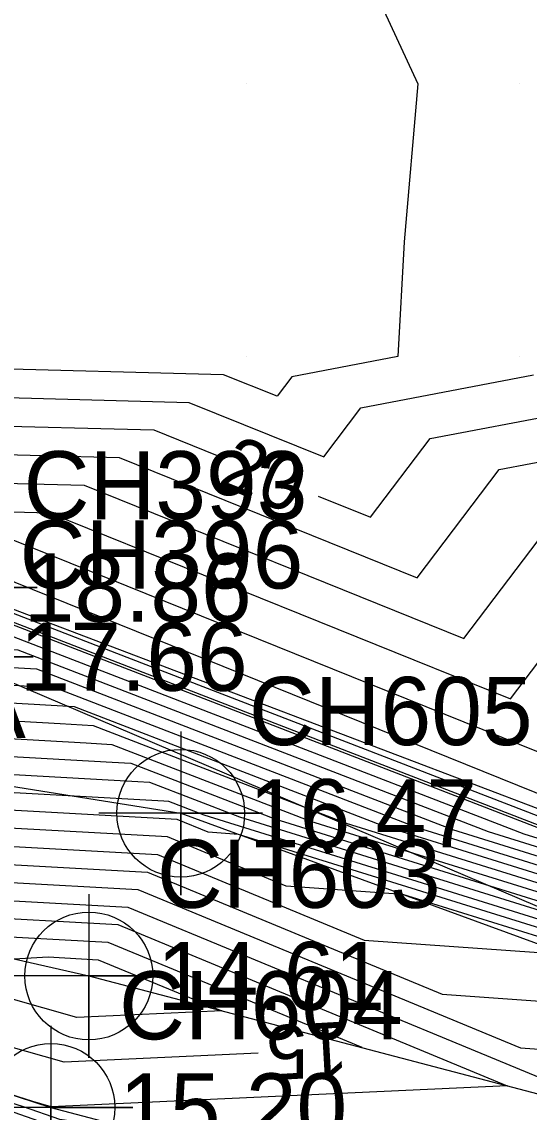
# Model space of a CAD drawing. Extents: x 2531902 to 2533249, y 715219 to 716099.
# Drawn here: x 2532731.76 to 2532750.37, y 715632.29 to 715672.28 of the extents above; entities that cross this region are included whole.
import ezdxf

# ---------------------------------------------------------------- set-up
doc = ezdxf.new("R2010")
doc.units = 0
for name, color, linetype in [('DTM Contours Major', 7, 'Continuous'), ('DTM Contours Major Text', 7, 'Continuous'), ('DTM Contours Minor', 7, 'Continuous'), ('Exist DTM Breakline', 7, 'Continuous'), ('Exist DTM Breakline Cogo Comment', 7, 'Continuous'), ('Exist DTM Breakline Cogo Elevation', 7, 'Continuous'), ('Exist DTM Breakline Cogo Number', 7, 'Continuous'), ('Exist DTM Breakline Cogo Point CELL', 7, 'Continuous'), ('Exist DTM Breakline Underwater', 7, 'Continuous'), ('Exist DTM Breakline Underwater Cogo Elevation', 7, 'Continuous'), ('Exist DTM Breakline Underwater Cogo Number', 7, 'Continuous'), ('Exist DTM Breakline Underwater Cogo Point CELL', 7, 'Continuous'), ('Exist DTM Drainline', 7, 'Continuous'), ('Exist DTM Drainline Cogo Elevation', 7, 'Continuous'), ('Exist DTM Drainline Cogo Number', 7, 'Continuous'), ('Exist DTM Drainline Cogo Point CELL', 7, 'Continuous'), ('Exist DTM QL2 LIDAR Elevation Point', 7, 'Continuous'), ('Exist Hydro Stream or Body of Water', 7, 'Continuous'), ('Scratch_Level_2', 7, 'Continuous')]:
    doc.layers.add(name, color=color, linetype=linetype)

msp = doc.modelspace()

# ---------------------------------------------------------------- linework, layer by layer
at = {"layer": 'DTM Contours Major'}
for points in [[(2532715.411, 715689.363), (2532715.006, 715684.994), (2532710, 715686.213), (2532705.311, 715690), (2532700, 715698.803), (2532696.566, 715694.63), (2532699.366, 715687.095), (2532705.613, 715679.827), (2532706.873, 715672.421), (2532708.877, 715669.207), (2532711.145, 715669.332), (2532718.012, 715668.888), (2532717.805, 715663.072), (2532719.169, 715658.39), (2532722.128, 715658.068), (2532729.801, 715657.487), (2532736.608, 715657.309), (2532738.922, 715656.375)], [(2532698.414, 715672.183), (2532699.276, 715670.494), (2532701.735, 715665.68), (2532703.336, 715663.355), (2532709.291, 715659.015), (2532712.31, 715656.815), (2532715.96, 715656.162), (2532716.704, 715653.61), (2532728.446, 715652.333), (2532729.386, 715652.261), (2532730.221, 715652.24), (2532753.117, 715643.004), (2532753.979, 715644.143), (2532761.108, 715646.458), (2532767.397, 715643.887), (2532771.648, 715645.586), (2532773.008, 715643.628), (2532773.519, 715643.823), (2532778.546, 715645.747), (2532781.571, 715646.176), (2532784.009, 715646.521)], [(2532695.656, 715667.664), (2532696.465, 715666.08), (2532698.525, 715663.089), (2532702.421, 715657.435), (2532708.69, 715652.865), (2532713.943, 715650.206), (2532714.641, 715649.853), (2532720.731, 715649.208), (2532730.317, 715648.664), (2532732.302, 715648.552), (2532747.564, 715642.658), (2532752.818, 715641.023), (2532754.428, 715640.521), (2532764.171, 715639.003), (2532764.627, 715639.031), (2532774.478, 715639.649), (2532781.252, 715642.242), (2532785.328, 715642.819), (2532785.784, 715642.95)], [(2532742.632, 715654.879), (2532744.549, 715654.106), (2532746.734, 715656.99), (2532751.645, 715657.927), (2532759.371, 715659.033), (2532766.385, 715658.274), (2532769.514, 715656.994), (2532772.06, 715658.012), (2532779.096, 715657.172), (2532786.334, 715657.813), (2532789.538, 715657.253), (2532797.31, 715657.175), (2532801.18, 715658.251), (2532809.235, 715657.654), (2532811.722, 715659.569), (2532811.717, 715666.416), (2532819.095, 715667.743), (2532821.087, 715667.214), (2532829.089, 715659.21)], [(2532692.396, 715664.735), (2532696.006, 715659.496), (2532701.259, 715651.839), (2532710.439, 715647.191), (2532712.911, 715646.123), (2532715.06, 715646.253), (2532720.754, 715645.939), (2532735.071, 715645.127), (2532735.759, 715645.088), (2532741.045, 715643.047), (2532754.382, 715638.895), (2532755.242, 715638.628), (2532760.446, 715637.816), (2532760.69, 715637.832), (2532779.291, 715638.999), (2532783.02, 715638.265)], [(2532713.794, 715641.93), (2532723.088, 715642.496), (2532736.736, 715641.742), (2532744.32, 715638.604), (2532751.762, 715638.071), (2532755.947, 715636.768), (2532756.057, 715636.734), (2532756.721, 715636.63), (2532756.752, 715636.632), (2532759.128, 715636.781), (2532769.239, 715634.791), (2532776.683, 715633.031), (2532755.339, 715628.939), (2532747.02, 715628.731), (2532741.325, 715629.595)], [(2532717.927, 715638.481), (2532727.319, 715638.815), (2532728.528, 715638.581), (2532731.117, 715638.738), (2532734.92, 715638.528), (2532744.234, 715634.674)], [(2532740.427, 715634.456), (2532733.308, 715634.127), (2532717.927, 715638.481)]]:
    msp.add_lwpolyline(points, dxfattribs=at)
at = {"layer": 'DTM Contours Minor'}
for points in [[(2532682.17, 715714.493), (2532686.651, 715707.042), (2532687.657, 715705.37), (2532689.275, 715700.883), (2532696.486, 715680.895), (2532696.997, 715679.16), (2532697.159, 715678.609), (2532702.85, 715667.465), (2532703.938, 715665.72), (2532705.615, 715665.812), (2532715.19, 715664.1), (2532717.69, 715655.522), (2532725.919, 715654.627), (2532729.552, 715654.352), (2532732.776, 715654.267), (2532749.69, 715647.445), (2532754.343, 715653.589)], [(2532681.857, 715713.735), (2532685.143, 715708.271), (2532686.995, 715705.192), (2532689.975, 715696.93), (2532695.263, 715682.272), (2532696.284, 715678.805), (2532696.608, 715677.704), (2532701.667, 715667.797), (2532702.789, 715665.6), (2532703.52, 715664.539), (2532706.237, 715662.559), (2532707.615, 715661.554), (2532715.575, 715660.131), (2532717.197, 715654.566), (2532727.182, 715653.48), (2532729.469, 715653.307), (2532731.498, 715653.253), (2532751.403, 715645.225)], [(2532684.01, 715713.561), (2532687.29, 715707.258), (2532688.159, 715705.813), (2532688.319, 715705.548), (2532688.575, 715704.837), (2532697.709, 715679.518), (2532697.71, 715679.515), (2532697.71, 715679.514), (2532697.718, 715679.498), (2532705.584, 715666.882), (2532714.504, 715667.373), (2532715.22, 715667.326), (2532715.199, 715666.719), (2532718.183, 715656.478), (2532724.655, 715655.774), (2532729.635, 715655.397), (2532734.053, 715655.281), (2532747.976, 715649.665), (2532751.807, 715654.723)], [(2532686.167, 715712.279), (2532688.931, 715706.967), (2532691.375, 715706.703), (2532693.936, 715702.929), (2532692.082, 715700.676), (2532698.538, 715683.303), (2532701.659, 715679.671), (2532702.288, 715675.971), (2532707.231, 715668.045), (2532712.825, 715668.352), (2532716.616, 715668.107), (2532716.502, 715664.896), (2532718.676, 715657.434), (2532723.392, 715656.921), (2532729.718, 715656.442), (2532735.331, 715656.295), (2532746.263, 715651.886), (2532749.27, 715655.856), (2532752.759, 715656.522)], [(2532680.917, 715711.462), (2532685.01, 715704.658), (2532691.595, 715686.403), (2532691.783, 715685.765), (2532694.146, 715677.739), (2532694.896, 715675.19), (2532694.956, 715674.987), (2532699.627, 715665.84), (2532702.67, 715661.422), (2532702.97, 715660.987), (2532714.178, 715652.818), (2532714.582, 715652.614), (2532715.829, 715651.982), (2532726.727, 715650.828), (2532727.464, 715650.787), (2532730.228, 715650.63), (2532751.475, 715642.425)], [(2532680.604, 715710.704), (2532684.348, 715704.48), (2532690.372, 715687.78), (2532691.311, 715684.592), (2532693.433, 715677.384), (2532694.107, 715675.095), (2532694.405, 715674.082), (2532698.573, 715665.92), (2532701.289, 715661.978), (2532702.787, 715659.803), (2532712.349, 715652.834), (2532714.369, 715651.811), (2532715.433, 715651.272), (2532724.728, 715650.288), (2532728.415, 715650.079), (2532730.919, 715649.937), (2532750.171, 715642.502), (2532752.192, 715641.873)], [(2532682.127, 715710.73), (2532685.671, 715704.836), (2532691.376, 715689.023), (2532692.818, 715685.026), (2532694.858, 715678.094), (2532695.507, 715675.893), (2532696.886, 715673.191), (2532700.681, 715665.76), (2532703.153, 715662.171), (2532712.344, 715655.472), (2532716.007, 715652.803), (2532716.226, 715652.692), (2532718.14, 715652.489), (2532728.726, 715651.369), (2532729.537, 715651.323), (2532735.772, 715648.915), (2532752.779, 715642.347)], [(2532680.291, 715709.947), (2532683.686, 715704.302), (2532689.149, 715689.157), (2532690.839, 715683.418), (2532692.72, 715677.029), (2532693.317, 715674.999), (2532693.854, 715673.177), (2532697.519, 715666), (2532699.907, 715662.534), (2532702.604, 715658.619), (2532710.519, 715652.849), (2532714.156, 715651.008), (2532715.037, 715650.562), (2532722.73, 715649.748), (2532729.366, 715649.372), (2532731.611, 715649.244), (2532748.867, 715642.58), (2532752.505, 715641.448)], [(2532681.039, 715703.589), (2532684.258, 715694.665), (2532688.951, 715678.723), (2532689.869, 715675.608), (2532690.16, 715674.618), (2532691.651, 715669.555), (2532693.303, 715666.32), (2532694.379, 715664.757), (2532701.871, 715653.882), (2532703.203, 715652.911), (2532713.305, 715647.797), (2532713.452, 715647.723), (2532714.735, 715647.587), (2532733.169, 715646.542), (2532734.376, 715646.473), (2532743.652, 715642.891), (2532753.756, 715639.746)], [(2532681.701, 715703.767), (2532685.481, 715693.288), (2532689.423, 715679.897), (2532690.581, 715675.963), (2532690.949, 715674.713), (2532692.202, 715670.46), (2532694.357, 715666.24), (2532695.761, 715664.201), (2532702.054, 715655.066), (2532705.032, 715652.896), (2532713.518, 715648.6), (2532713.848, 715648.433), (2532716.734, 715648.127), (2532732.219, 715647.249), (2532733.685, 715647.166), (2532744.956, 715642.813), (2532753.444, 715640.172)], [(2532682.362, 715703.945), (2532686.704, 715691.911), (2532689.895, 715681.071), (2532691.294, 715676.318), (2532691.739, 715674.809), (2532692.752, 715671.366), (2532695.411, 715666.16), (2532697.143, 715663.645), (2532702.237, 715656.25), (2532706.861, 715652.88), (2532713.73, 715649.403), (2532714.244, 715649.143), (2532718.733, 715648.668), (2532731.268, 715647.957), (2532732.993, 715647.859), (2532746.26, 715642.736), (2532753.131, 715640.597)], [(2532680.377, 715703.411), (2532683.035, 715696.042), (2532688.479, 715677.55), (2532689.156, 715675.253), (2532689.371, 715674.523), (2532691.1, 715668.649), (2532692.249, 715666.399), (2532692.997, 715665.313), (2532700.808, 715653.975), (2532701.649, 715652.75), (2532712.687, 715647.161), (2532713.097, 715646.983), (2532713.454, 715647.005), (2532714.399, 715646.953), (2532734.12, 715645.834), (2532735.067, 715645.781), (2532742.348, 715642.969), (2532754.069, 715639.321)], [(2532679.367, 715700.173), (2532686.165, 715677.082), (2532683.7, 715679.591), (2532686.71, 715673.827), (2532687.789, 715667.373), (2532688.156, 715666.595), (2532691.703, 715662.81), (2532700.481, 715650.017), (2532705.944, 715647.251), (2532712.54, 715644.401), (2532718.271, 715644.75), (2532733.463, 715643.911), (2532736.973, 715643.712), (2532737.141, 715643.703), (2532738.437, 715643.202), (2532755.008, 715638.044), (2532755.568, 715637.87), (2532758.956, 715637.342), (2532759.115, 715637.352), (2532771.225, 715638.112), (2532782.415, 715635.91), (2532797.554, 715641.39), (2532801.86, 715642.63)], [(2532680.59, 715698.796), (2532687.536, 715675.203), (2532687.73, 715674.542), (2532687.792, 715674.332), (2532689.998, 715666.839), (2532690.141, 715666.559), (2532690.234, 715666.424), (2532691.203, 715665.017), (2532700.87, 715650.928), (2532708.191, 715647.221), (2532712.726, 715645.262), (2532716.665, 715645.502), (2532727.108, 715644.925), (2532736.022, 715644.42), (2532736.45, 715644.395), (2532739.741, 715643.124), (2532754.695, 715638.47)], [(2532802.238, 715642.032), (2532782.087, 715634.737), (2532767.193, 715637.669), (2532758.327, 715637.112), (2532758.211, 715637.105), (2532755.731, 715637.491), (2532755.321, 715637.619), (2532739.704, 715642.48), (2532738.594, 715642.559), (2532737.463, 715643.027), (2532719.877, 715643.999), (2532712.354, 715643.541), (2532703.696, 715647.281), (2532700.092, 715649.106), (2532694.301, 715657.546), (2532685.803, 715666.613), (2532684.925, 715668.478), (2532684.401, 715671.608), (2532674.717, 715690.15)], [(2532729.966, 715659.577), (2532724.382, 715660), (2532725.874, 715664.126), (2532724.927, 715670), (2532726.908, 715673.092), (2532730, 715677.172), (2532732.449, 715677.551), (2532735.522, 715680), (2532737.647, 715682.353), (2532740, 715684.393), (2532744.344, 715684.344), (2532743.268, 715680), (2532743.077, 715676.923), (2532746.283, 715670), (2532745.789, 715664.211), (2532745.552, 715660), (2532741.661, 715659.258), (2532741.122, 715658.546), (2532739.164, 715659.336), (2532729.966, 715659.577)], [(2532720, 715675.659), (2532714.285, 715670), (2532719.408, 715669.669), (2532719.108, 715661.248), (2532719.662, 715659.346), (2532720.865, 715659.215), (2532729.884, 715658.532), (2532737.886, 715658.322), (2532742.836, 715656.326), (2532744.197, 715658.124), (2532750.53, 715659.332)], [(2532737.1, 715642.385), (2532721.483, 715643.247), (2532712.168, 715642.68), (2532701.448, 715647.311), (2532699.703, 715648.195), (2532696.898, 715652.282), (2532683.451, 715666.63), (2532682.691, 715668.242), (2532682.104, 715669.374)], [(2532713.029, 715641.979), (2532716.741, 715641.26), (2532724.694, 715641.744), (2532736.373, 715641.099), (2532747.184, 715636.626), (2532755.897, 715636.002), (2532769.535, 715632.777), (2532754.794, 715629.951), (2532743.458, 715629.668), (2532734.095, 715631.088), (2532733.831, 715631.128), (2532729.784, 715632.535), (2532713.717, 715637.657), (2532713.404, 715637.756), (2532710.127, 715638.823), (2532697.221, 715643.364), (2532697.201, 715643.371), (2532696.982, 715643.566), (2532693.501, 715648.458), (2532695.572, 715646.199), (2532697.642, 715644.211), (2532704.931, 715642.789), (2532712.237, 715641.951), (2532713.029, 715641.979)], [(2532716.602, 715641.188), (2532719.688, 715640.59), (2532726.3, 715640.993), (2532736.01, 715640.456), (2532750.047, 715634.648), (2532754.857, 715634.304), (2532762.386, 715632.523), (2532754.248, 715630.963), (2532739.896, 715630.605), (2532733.671, 715631.549), (2532733.495, 715631.576), (2532730.804, 715632.511), (2532713.61, 715637.992), (2532713.387, 715638.063), (2532711.058, 715638.821), (2532700.961, 715642.374), (2532712.558, 715641.045), (2532716.602, 715641.188)], [(2532755.634, 715637.194), (2532745.733, 715640.275), (2532741.457, 715640.582), (2532737.1, 715642.385)], [(2532720.174, 715640.397), (2532722.634, 715639.92), (2532727.906, 715640.241), (2532735.646, 715639.814), (2532752.91, 715632.67), (2532753.818, 715632.605), (2532755.238, 715632.27), (2532753.703, 715631.975), (2532736.334, 715631.542), (2532733.246, 715632.01), (2532733.159, 715632.024), (2532731.825, 715632.487), (2532713.502, 715638.328), (2532713.37, 715638.37), (2532711.989, 715638.819), (2532706.002, 715640.926), (2532712.879, 715640.138), (2532720.174, 715640.397)], [(2532732.836, 715632.49), (2532732.17, 715632.679), (2532713.395, 715638.663), (2532713.354, 715638.677), (2532712.921, 715638.818), (2532711.042, 715639.478), (2532713.2, 715639.231), (2532723.747, 715639.606), (2532725.581, 715639.25), (2532729.512, 715639.49), (2532735.283, 715639.171), (2532749.559, 715633.264), (2532732.836, 715632.49)], [(2532726.364, 715637.863), (2532730.892, 715638.024), (2532731.475, 715637.911), (2532732.723, 715637.987), (2532734.556, 715637.885), (2532739.091, 715636.009), (2532733.779, 715635.763), (2532726.364, 715637.863)]]:
    msp.add_lwpolyline(points, dxfattribs=at)
at = {"layer": 'Exist DTM Breakline'}
msp.add_lwpolyline([(2532863.072, 715660.678), (2532859.426, 715662.085), (2532849.717, 715661.422), (2532847.724, 715658.051), (2532825.76, 715655.245), (2532806.743, 715650.005), (2532787.852, 715647.24), (2532777.892, 715646.595), (2532766.74, 715639.821), (2532753.665, 715642.294), (2532729.328, 715651.531), (2532716.286, 715652.801)], dxfattribs=at)
at = {"layer": 'Exist DTM Breakline Cogo Point CELL'}
for points in [[(2532729.328, 715654.531), (2532729.328, 715648.531), (2532729.328, 715651.531), (2532732.328, 715651.531), (2532726.328, 715651.531)], [(2532729.178, 715651.995), (2532729.178, 715645.995), (2532729.178, 715648.995), (2532732.178, 715648.995), (2532726.178, 715648.995)]]:
    msp.add_lwpolyline(points, dxfattribs=at)
at = {"layer": 'Exist DTM Breakline Underwater'}
for points in [[(2532646.748, 715755.182), (2532668.676, 715717.147), (2532677.241, 715702.567), (2532689.842, 715666.582), (2532701.723, 715652.924), (2532713.134, 715647.155), (2532737.59, 715643.253), (2532756.176, 715636.457), (2532783.406, 715639.452), (2532803.254, 715642.171), (2532813.801, 715644.931), (2532836.277, 715651.081), (2532865.559, 715653.815), (2532885.826, 715645.124), (2532889.946, 715643.683), (2532906.865, 715630.423), (2532927.34, 715618.228), (2532957.965, 715607.729), (2532978.566, 715598.571), (2533001.091, 715586.568), (2533028.19, 715572.821)], [(2532642.404, 715750.56), (2532658.799, 715717.787), (2532669.356, 715695.376), (2532679.885, 715666.767), (2532697.228, 715643.446), (2532713.346, 715638.817), (2532732.829, 715632.464), (2532756.843, 715626.148), (2532779.072, 715626.28), (2532796.688, 715625.652), (2532823.757, 715631.859), (2532837.11, 715635.289), (2532855.521, 715634.196), (2532877.341, 715623.453), (2532903.322, 715612.979), (2532923.748, 715606.844), (2532938.002, 715599.697), (2532947.164, 715595.611), (2532973.382, 715584.595), (2532998.348, 715572.794), (2533019.077, 715559.415)]]:
    msp.add_lwpolyline(points, dxfattribs=at)
at = {"layer": 'Exist DTM Breakline Underwater Cogo Point CELL'}
for points in [[(2532737.59, 715646.253), (2532737.59, 715640.253), (2532737.59, 715643.253), (2532740.59, 715643.253), (2532734.59, 715643.253)], [(2532732.829, 715635.464), (2532732.829, 715629.464), (2532732.829, 715632.464), (2532735.829, 715632.464), (2532729.829, 715632.464)]]:
    msp.add_lwpolyline(points, dxfattribs=at)
for centre in [(2532737.59, 715643.253), (2532732.829, 715632.464)]:
    msp.add_circle(centre, 2.344, dxfattribs=at)
at = {"layer": 'Exist DTM Drainline'}
msp.add_lwpolyline([(2532712.089, 715642.317), (2532734.218, 715637.287), (2532753.576, 715632.211), (2532781.659, 715633.208), (2532801.91, 715635.068), (2532816.971, 715637.962), (2532839.573, 715644.872), (2532859.48, 715643.736), (2532879.315, 715631.66), (2532904.837, 715623.619), (2532925.407, 715612.713), (2532951.291, 715602.124), (2532975.159, 715591.05), (2532999.274, 715579.213), (2533023.429, 715565.909)], dxfattribs=at)
at = {"layer": 'Exist DTM Drainline Cogo Point CELL'}
msp.add_lwpolyline([(2532734.218, 715640.287), (2532734.218, 715634.287), (2532734.218, 715637.287), (2532737.218, 715637.287), (2532731.218, 715637.287)], dxfattribs=at)
msp.add_circle((2532734.218, 715637.287), 2.344, dxfattribs=at)
at = {"layer": 'Exist DTM QL2 LIDAR Elevation Point'}
for p, q in [((2532740, 715670), (2532740, 715670)), ((2532750, 715670), (2532750, 715670)), ((2532740, 715660), (2532740, 715660)), ((2532750, 715660), (2532750, 715660))]:
    msp.add_line(p, q, dxfattribs=at)
at = {"layer": 'Exist Hydro Stream or Body of Water'}
msp.add_lwpolyline([(2532649.354, 715760.815), (2532664.017, 715740.37), (2532664.948, 715738.535), (2532665.526, 715737.396), (2532678.872, 715715.247), (2532680.996, 715711.651), (2532685.175, 715704.702), (2532691.901, 715686.059), (2532694.324, 715677.828), (2532695.093, 715675.214), (2532699.89, 715665.82), (2532703.016, 715661.283), (2532714.635, 715652.814), (2532715.929, 715652.16), (2532727.227, 715650.963), (2532730.055, 715650.803), (2532751.801, 715642.405), (2532753.898, 715641.752), (2532766.592, 715639.773), (2532767.187, 715639.811), (2532779.493, 715644.52), (2532786.898, 715645.569), (2532790.115, 715646.495), (2532806.64, 715649.775)], dxfattribs=at)
at = {"layer": 'Scratch_Level_2'}
msp.add_lwpolyline([(2532714.118, 715649.677), (2532729.178, 715648.995), (2532753.386, 715638.683), (2532767.656, 715638.089), (2532777.579, 715641.803), (2532788.373, 715643.181), (2532801.718, 715645.997), (2532807.244, 715648.747), (2532822.52, 715652.218), (2532826.019, 715654.258), (2532837.833, 715654.827), (2532847.619, 715656.074), (2532850.366, 715659.741), (2532854.722, 715660.175), (2532860.554, 715659.882), (2532861.668, 715659.678), (2532862.953, 715658.263)], dxfattribs=at)

# ---------------------------------------------------------------- texts
at = {"layer": 'DTM Contours Major Text'}
for s, rotation, p in [('20', 338.0336, (2532738.892, 715655.309)), ('15', 183.2748, (2532743.665, 715635.621))]:
    msp.add_text(s, height=2, rotation=rotation, dxfattribs=at).set_placement(p)
at = {"layer": 'Exist DTM Breakline Cogo Comment'}
msp.add_text('EL*4005A', height=2.5, dxfattribs=at).set_placement((2532716.848, 715646.016))
at = {"layer": 'Exist DTM Breakline Cogo Elevation'}
for s, p in [('18.86', (2532731.828, 715650.281)), ('17.66', (2532731.678, 715647.745))]:
    msp.add_text(s, height=2.5, dxfattribs=at).set_placement(p)
at = {"layer": 'Exist DTM Breakline Cogo Number'}
for s, p in [('CH393', (2532731.828, 715654.031)), ('CH396', (2532731.678, 715651.495))]:
    msp.add_text(s, height=2.5, dxfattribs=at).set_placement(p)
at = {"layer": 'Exist DTM Breakline Underwater Cogo Elevation'}
for s, p in [('16.47', (2532740.09, 715642.003)), ('15.20', (2532735.329, 715631.214))]:
    msp.add_text(s, height=2.5, dxfattribs=at).set_placement(p)
at = {"layer": 'Exist DTM Breakline Underwater Cogo Number'}
for s, p in [('CH605', (2532740.09, 715645.753)), ('CH604', (2532735.329, 715634.964))]:
    msp.add_text(s, height=2.5, dxfattribs=at).set_placement(p)
at = {"layer": 'Exist DTM Drainline Cogo Elevation'}
msp.add_text('14.61', height=2.5, dxfattribs=at).set_placement((2532736.718, 715636.037))
at = {"layer": 'Exist DTM Drainline Cogo Number'}
msp.add_text('CH603', height=2.5, dxfattribs=at).set_placement((2532736.718, 715639.787))

doc.saveas('drawing.dxf')
